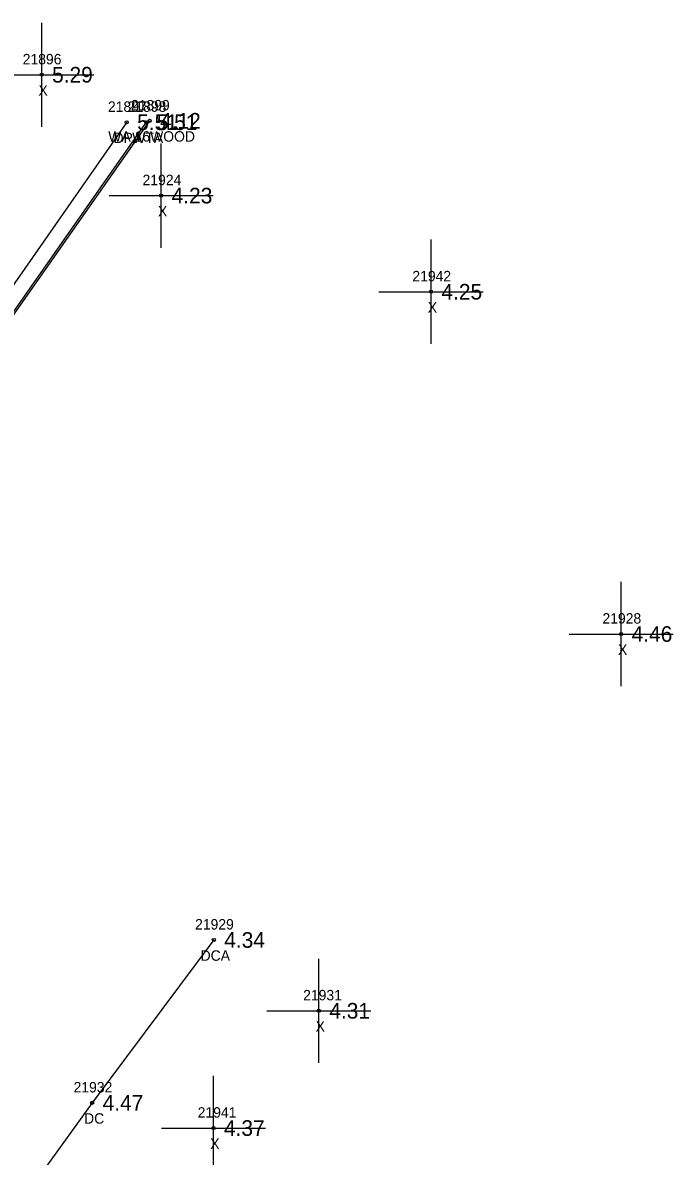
# Model space of a CAD drawing. Extents: x 2608745 to 2610333, y 641917 to 643463.
# Drawn here: x 2610270.8 to 2610333.2, y 642017.3 to 642126.2 of the extents above; entities that cross this region are included whole.
import ezdxf

# ---------------------------------------------------------------- set-up
doc = ezdxf.new("R2010")
doc.units = 0
for name, color, linetype in [('RD_DTM_BkLn2', 7, 'Continuous'), ('RD_EX_BldgApp', 7, 'Continuous'), ('RD_EX_Conc', 7, 'Continuous'), ('RD_EX_Conc_txCode', 7, 'Continuous'), ('RD_EX_Driveway', 7, 'Continuous'), ('RD_EX_Driveway_txCode', 7, 'Continuous'), ('RD_EX_Misc', 7, 'Continuous'), ('RD_EX_Misc_txCode', 7, 'Continuous'), ('RD_EX_TX_Conc_ELEV', 7, 'Continuous'), ('RD_EX_TX_Driveway_ELEV', 7, 'Continuous'), ('RD_EX_TX_Misc_ELEV', 7, 'Continuous'), ('RD_SMD_Locator', 7, 'Continuous')]:
    doc.layers.add(name, color=color, linetype=linetype)

msp = doc.modelspace()

# ---------------------------------------------------------------- linework, layer by layer
at = {"layer": 'RD_DTM_BkLn2'}
msp.add_lwpolyline([(2610282.65, 642116.6), (2610261.73, 642086.77), (2610246.64, 642065.15), (2610246.68, 642065.1), (2610242.04, 642058.61)], dxfattribs=at)
at = {"layer": 'RD_EX_BldgApp'}
msp.add_lwpolyline([(2610282.97, 642116.74), (2610261.85, 642086.69), (2610246.9, 642065.25), (2610242.27, 642058.67)], dxfattribs=at)
at = {"layer": 'RD_EX_Conc'}
msp.add_lwpolyline([(2610289.13, 642038.1), (2610277.46, 642022.46), (2610265.83, 642006.41), (2610262.74, 642002.16), (2610261.51, 641999.8), (2610260.23, 641995.63)], dxfattribs=at)
at = {"layer": 'RD_EX_Driveway'}
msp.add_lwpolyline([(2610280.77, 642116.6), (2610260.22, 642087.14), (2610246.03, 642066.23), (2610240.86, 642059.35), (2610229.07, 642043.56), (2610226.6, 642037.76), (2610225.86, 642030.16)], dxfattribs=at)
at = {"layer": 'RD_EX_Misc'}
for p, q in [((2610272.61, 642116.16), (2610272.61, 642126.16)), ((2610267.61, 642121.16), (2610277.61, 642121.16)), ((2610284.08, 642104.56), (2610284.08, 642114.56)), ((2610279.08, 642109.56), (2610289.08, 642109.56)), ((2610309.97, 642095.33), (2610309.97, 642105.33)), ((2610304.97, 642100.33), (2610314.97, 642100.33)), ((2610328.22, 642062.47), (2610328.22, 642072.47)), ((2610323.22, 642067.47), (2610333.22, 642067.47)), ((2610299.21, 642026.3), (2610299.21, 642036.3)), ((2610294.21, 642031.3), (2610304.21, 642031.3)), ((2610289.1, 642015.04), (2610289.1, 642025.04)), ((2610284.1, 642020.04), (2610294.1, 642020.04))]:
    msp.add_line(p, q, dxfattribs=at)
at = {"layer": 'RD_SMD_Locator'}
for centre in [(2610272.61, 642121.16), (2610280.77, 642116.6), (2610282.65, 642116.6), (2610282.97, 642116.74), (2610284.08, 642109.56), (2610309.97, 642100.33), (2610328.22, 642067.47), (2610289.13, 642038.1), (2610299.21, 642031.3), (2610277.46, 642022.46), (2610289.1, 642020.04)]:
    msp.add_circle(centre, 0.15, dxfattribs=at)

# ---------------------------------------------------------------- texts
at = {"layer": 'RD_EX_Conc_txCode'}
for s, p in [('21929', (2610287.33, 642039.1)), ('DCA', (2610287.86, 642036.1)), ('21932', (2610275.67, 642023.46)), ('DC', (2610276.68, 642020.46))]:
    msp.add_text(s, height=1, dxfattribs=at).set_placement(p)
at = {"layer": 'RD_EX_Driveway_txCode'}
for s, p in [('21897', (2610278.97, 642117.6)), ('DPA', (2610279.5, 642114.6))]:
    msp.add_text(s, height=1, dxfattribs=at).set_placement(p)
at = {"layer": 'RD_EX_Misc_txCode'}
for s, p in [('21896', (2610270.79, 642122.16)), ('X', (2610272.3, 642119.16)), ('21898', (2610280.85, 642117.6)), ('21899', (2610281.18, 642117.74)), ('WA 16WOOD', (2610279, 642114.74)), ('WTA', (2610281.3, 642114.6)), ('21924', (2610282.29, 642110.56)), ('X', (2610283.77, 642107.56)), ('21942', (2610308.18, 642101.33)), ('X', (2610309.66, 642098.33)), ('21928', (2610326.42, 642068.47)), ('X', (2610327.91, 642065.47)), ('21931', (2610297.7, 642032.3)), ('X', (2610298.9, 642029.3)), ('21941', (2610287.58, 642021.04)), ('X', (2610288.78, 642018.04))]:
    msp.add_text(s, height=1, dxfattribs=at).set_placement(p)
at = {"layer": 'RD_EX_TX_Conc_ELEV'}
for s, p in [('4.34', (2610290.13, 642037.35)), ('4.47', (2610278.46, 642021.71))]:
    msp.add_text(s, height=1.5, dxfattribs=at).set_placement(p)
at = {"layer": 'RD_EX_TX_Driveway_ELEV'}
msp.add_text('5.51', height=1.5, dxfattribs=at).set_placement((2610281.77, 642115.85))
at = {"layer": 'RD_EX_TX_Misc_ELEV'}
for s, p in [('5.29', (2610273.61, 642120.41)), ('5.51', (2610283.65, 642115.85)), ('4.12', (2610283.97, 642115.99)), ('4.23', (2610285.08, 642108.81)), ('4.25', (2610310.97, 642099.58)), ('4.46', (2610329.22, 642066.72)), ('4.31', (2610300.21, 642030.55)), ('4.37', (2610290.1, 642019.29))]:
    msp.add_text(s, height=1.5, dxfattribs=at).set_placement(p)

doc.saveas('drawing.dxf')
